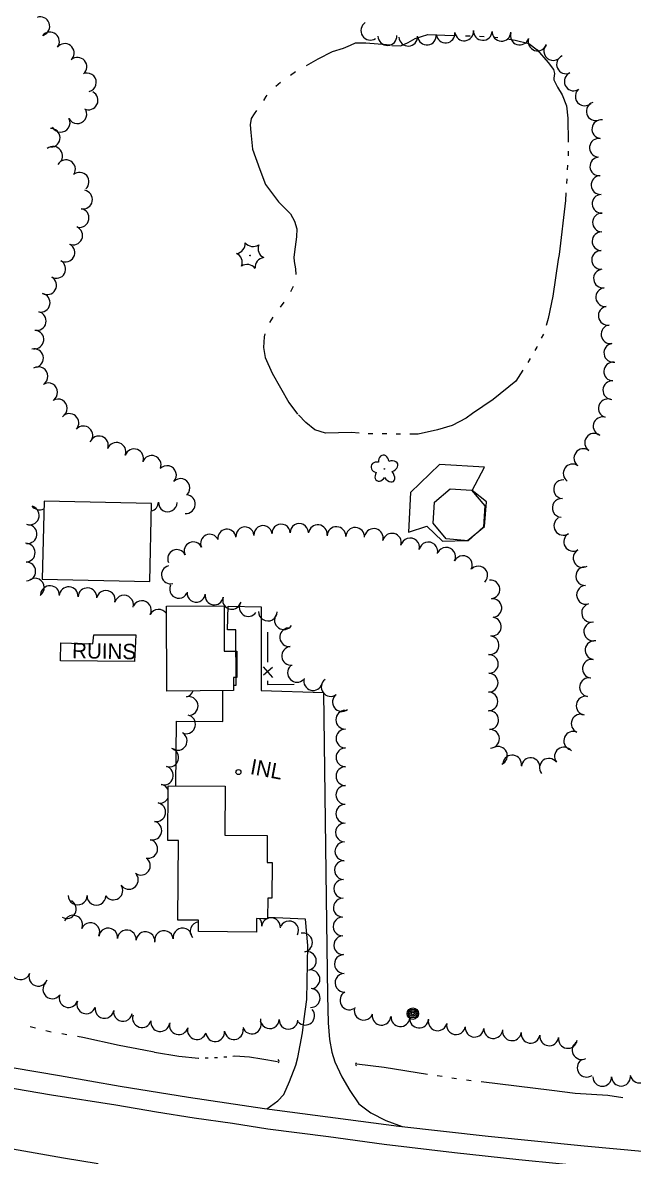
# Model space of a CAD drawing. Extents: x 588843 to 2552415, y 180129 to 269402.
# Drawn here: x 600327.8 to 600565.6, y 183568.9 to 184010.4 of the extents above; entities that cross this region are included whole.
import ezdxf

# ---------------------------------------------------------------- set-up
doc = ezdxf.new("R2010")
doc.units = 0
for name, color, linetype in [('E_BLD', 7, 'Continuous'), ('E_BLD_HvyDash', 7, 'Continuous'), ('E_BLD_Text', 7, 'Continuous'), ('E_DRN', 7, 'Continuous'), ('E_DRN_Text', 7, 'Continuous'), ('E_DWY', 7, 'Continuous'), ('E_FEN_P', 7, 'Continuous'), ('E_LAND_TreeLine_P', 7, 'Continuous'), ('E_LAND_Vegetation', 7, 'Continuous'), ('E_MISCPROP', 7, 'Continuous'), ('E_RDWY', 7, 'Continuous'), ('E_RDWY_Gravel', 7, 'Continuous'), ('E_WTR_P', 7, 'Continuous')]:
    doc.layers.add(name, color=color, linetype=linetype)

# ---------------------------------------------------------------- blocks, each defined once
blk = doc.blocks.new('CULV2_4')
at = {"layer": 'E_DRN'}
blk.add_arc((65, 48), 80.7, 216.8699, 323.1301, dxfattribs=at)
blk = doc.blocks.new('POLE_3')
at = {"layer": 'E_MISCPROP'}
for radius in [14.6, 11, 7.32, 3.66]:
    blk.add_circle((0, 0), radius, dxfattribs=at)
blk = doc.blocks.new('INLT_42')
at = {"layer": 'E_DRN_Text'}
blk.add_text('INL', height=39.37, dxfattribs=at).set_placement((-36.2, -19.7))
blk = doc.blocks.new('DTRE_4')
at = {"layer": 'E_LAND_Vegetation'}
blk.add_circle((-0.6, 0), 0.601, dxfattribs=at)
for centre, major_axis, ratio in [((-6.1, 17.5), (4.5, -16.3), 0.782863), ((-19.3, 0.5), (16.2, -0.4), 0.832022), ((13.3, 9), (-17.3, -9.6), 0.691916), ((-8.2, -17.2), (5.9, 15.9), 0.716896), ((11.6, -12.2), (-16.4, 15), 0.560249)]:
    blk.add_ellipse(centre, major_axis=major_axis, ratio=ratio, start_param=1.570796, end_param=4.712389, dxfattribs=at)
blk = doc.blocks.new('CTRE_4')
at = {"layer": 'E_LAND_Vegetation'}
blk.add_circle((0, 0), 0.733, dxfattribs=at)
for centre, start, end in [((-39.3, 29.4), 280.2067, 5.9716), ((5.9, 49), 220.2113, 305.9762), ((-45.4, -19.3), 340.2113, 65.9762), ((45.4, 19.3), 160.2113, 245.9762), ((-5.9, -49), 40.2113, 125.9762), ((39.5, -29.6), 100.2511, 185.9272)]:
    blk.add_arc(centre, 25.8, start, end, dxfattribs=at)
blk = doc.blocks.new('RUIN')
at = {"layer": 'E_BLD_HvyDash'}
blk.add_text('RUINS', height=39.37, dxfattribs=at).set_placement((-75, -19.7))

msp = doc.modelspace()

# ---------------------------------------------------------------- linework, layer by layer
at = {"layer": 'E_BLD'}
for points in [[(600378.13, 183822.94), (600336.18, 183823.85), (600335.52, 183793.48), (600377.47, 183792.58)], [(600410.07, 183750.04), (600384.06, 183749.9), (600383.88, 183782.92), (600406.39, 183783.04), (600406.48, 183765.4), (600411.38, 183765.43), (600411.43, 183755.15), (600410.04, 183755.15)], [(600384.58, 183713), (600406.85, 183712.82), (600406.7, 183693.69), (600423.23, 183693.56), (600423.14, 183683.09), (600425.11, 183683.08), (600424.99, 183669.22), (600423.4, 183669.23), (600423.33, 183661.15), (600421.57, 183661.16), (600419.09, 183661.18), (600419.05, 183655.96), (600396.39, 183656.14), (600396.42, 183660.54), (600388.34, 183660.6), (600388.6, 183691.62), (600384.41, 183691.65)]]:
    msp.add_lwpolyline(points, close=True, dxfattribs=at)
at = {"layer": 'E_BLD_HvyDash'}
for points in [[(600491.51, 183808.34), (600501.38, 183808.5), (600507.92, 183814.05), (600508.66, 183823.64), (600503.11, 183828.07), (600507.91, 183837.09), (600490.39, 183838.11), (600479.11, 183827.24), (600478.27, 183811.86), (600485.47, 183814.2)], [(600488.47, 183823.43), (600494.61, 183828.67), (600502.86, 183828.16), (600508.1, 183822.02), (600507.6, 183813.91), (600501.52, 183808.4), (600493.03, 183809.2), (600487.89, 183815.31)], [(600355.57, 183771.73), (600371.96, 183771.78), (600371.41, 183761.43), (600342.6, 183761.6), (600342.68, 183768.72), (600355.24, 183768.25)]]:
    msp.add_lwpolyline(points, close=True, dxfattribs=at)
at = {"layer": 'E_DRN'}
msp.add_circle((600412, 183718.3), 0.974, dxfattribs=at)
at = {"layer": 'E_DWY'}
for points in [[(600410.06, 183752.15), (600411.13, 183752.15), (600410.95, 183773.73), (600407.79, 183773.78), (600407.97, 183782.96), (600420.91, 183782.66), (600420.91, 183750.06), (600445.1, 183749.31), (600446.22, 183669.24), (600446.68, 183631.28), (600446.99, 183620.54), (600447.45, 183614.05), (600448.46, 183609.16), (600449.56, 183605.37), (600452.27, 183599.6), (600455.39, 183594.22), (600458.98, 183589.03), (600463.64, 183585.48), (600469.49, 183582.53), (600475.83, 183580.16)], [(600387.63, 183712.97), (600387.8, 183738.2), (600405.89, 183738.02), (600405.9, 183750.02)], [(600423.02, 183587.11), (600427.4, 183590.19), (600429.72, 183592.62), (600431.95, 183597.74), (600434.32, 183604.06), (600435.13, 183607.01), (600436.98, 183616.65), (600437.69, 183622.19), (600438.62, 183629.63), (600439.12, 183650.71), (600438.09, 183661.04), (600423.34, 183661.59)]]:
    msp.add_lwpolyline(points, dxfattribs=at)
at = {"layer": 'E_FEN_P'}
for p, q in [((600421.69, 183759.29), (600425.26, 183755.19)), ((600425.26, 183759.1), (600421.77, 183756.02))]:
    msp.add_line(p, q, dxfattribs=at)
for points in [[(600423.35, 183772.87), (600423.34, 183761.1)], [(600423.34, 183753.81), (600423.34, 183752.49), (600433.78, 183752.51)]]:
    msp.add_lwpolyline(points, dxfattribs=at)
at = {"layer": 'E_LAND_TreeLine_P'}
for centre, radius, start, end in [((600334.74, 184008.97), 3.66, 289.9989, 109.9989), ((600463.46, 184007.26), 3.7, 122.9473, 302.9473), ((600338.52, 184003.03), 3.66, 321.9908, 141.9908), ((600485.51, 184005.32), 3.65, 186.4547, 6.4547), ((600492.77, 184006.14), 3.65, 186.4547, 6.4547), ((600500.02, 184006.96), 3.65, 186.4547, 6.4547), ((600507.3, 184007.16), 3.65, 177.2573, 357.2573), ((600514.59, 184006.81), 3.65, 177.2573, 357.2573), ((600521.68, 184005.32), 3.65, 161.8904, 341.8904), ((600344.28, 183998.53), 3.66, 321.9908, 141.9908), ((600470.1, 184005.21), 3.7, 182.1899, 2.1899), ((600478.22, 184004.89), 3.65, 182.5371, 2.5371), ((600528.62, 184003.05), 3.65, 161.8904, 341.8904), ((600534.72, 183999.28), 3.65, 139.6692, 319.6692), ((600349.23, 183993.17), 3.66, 310.9825, 130.9825), ((600539.69, 183994.1), 3.65, 114.6338, 294.6338), ((600352.91, 183987.08), 3.66, 283.4256, 103.4256), ((600542.73, 183987.46), 3.65, 114.6338, 294.6338), ((600547.03, 183981.63), 3.65, 130.8428, 310.8428), ((600353.58, 183980.09), 3.66, 243.061, 63.061), ((600551.33, 183975.84), 3.65, 107.8078, 287.8078), ((600349.17, 183974.67), 3.66, 207.0177, 27.0177), ((600342.66, 183971.35), 3.66, 207.0177, 27.0177), ((600553.49, 183968.88), 3.65, 82.663, 262.663), ((600338.76, 183965.48), 3.66, 271.725, 91.725), ((600339.74, 183958.44), 3.66, 308.2128, 128.2128), ((600552.56, 183961.63), 3.65, 82.663, 262.663), ((600552.71, 183954.36), 3.65, 94.2797, 274.2797), ((600344.74, 183953.24), 3.66, 329.1158, 149.1158), ((600350.06, 183948.36), 3.66, 310.6809, 130.6809), ((600553.19, 183947.08), 3.65, 93.2446, 273.2446), ((600351.39, 183941.44), 3.66, 259.4731, 79.4731), ((600553.6, 183939.79), 3.65, 93.2446, 273.2446), ((600350.06, 183934.26), 3.66, 259.4731, 79.4731), ((600553.74, 183932.49), 3.65, 88.7315, 268.7315), ((600347.55, 183927.43), 3.66, 246.3816, 66.3816), ((600553.58, 183925.19), 3.65, 88.7315, 268.7315), ((600344.55, 183920.77), 3.66, 240.6347, 60.6347), ((600340.96, 183914.4), 3.66, 240.6347, 60.6347), ((600553.42, 183917.89), 3.65, 88.7315, 268.7315), ((600554.14, 183910.63), 3.65, 96.7505, 276.7505), ((600337.38, 183908.02), 3.66, 240.6347, 60.6347), ((600334.86, 183901.25), 3.66, 258.1227, 78.1227), ((600555, 183903.38), 3.65, 96.7505, 276.7505), ((600555.98, 183896.14), 3.65, 98.5594, 278.5594), ((600333.36, 183894.1), 3.66, 258.1227, 78.1227), ((600557.07, 183888.92), 3.65, 98.5594, 278.5594), ((600332.42, 183886.85), 3.66, 263.8333, 83.8333), ((600332.27, 183879.62), 3.66, 283.2974, 103.2974), ((600558.16, 183881.7), 3.65, 98.5594, 278.5594), ((600558.14, 183874.42), 3.65, 87.2573, 267.2573), ((600334.03, 183872.54), 3.66, 301.1067, 121.1067), ((600337.81, 183866.28), 3.66, 301.1067, 121.1067), ((600557.79, 183867.13), 3.65, 87.2573, 267.2573), ((600341.59, 183860.02), 3.66, 301.1067, 121.1067), ((600556.03, 183860.07), 3.65, 73.7587, 253.7587), ((600346.07, 183854.35), 3.66, 318.5266, 138.5266), ((600553.99, 183853.06), 3.65, 73.7587, 253.7587), ((600351.54, 183849.51), 3.66, 318.5266, 138.5266), ((600357.59, 183845.62), 3.66, 339.7468, 159.7468), ((600364.45, 183843.09), 3.66, 339.7468, 159.7468), ((600550.69, 183846.65), 3.65, 54.8791, 234.8791), ((600371.31, 183840.56), 3.66, 339.7468, 159.7468), ((600546.49, 183840.68), 3.65, 54.8791, 234.8791), ((600378.17, 183838.03), 3.66, 339.7468, 159.7468), ((600542.3, 183834.69), 3.65, 55.0929, 235.0929), ((600384.12, 183834.04), 3.66, 316.3915, 136.3915), ((600389.41, 183829), 3.66, 316.3915, 136.3915), ((600538.58, 183828.54), 3.65, 85.8428, 265.8428), ((600391.52, 183822.73), 3.66, 265.6809, 85.6809), ((600538.05, 183821.26), 3.65, 85.8428, 265.8428), ((600330.63, 183818.33), 3.66, 249.6073, 69.6073), ((600334.45, 183824.19), 3.66, 214.5654, 297.0391), ((600377.15, 183823.62), 3.66, 284.4755, 358.4072), ((600384.46, 183823.42), 3.66, 178.4072, 358.4072), ((600538.69, 183814.27), 3.65, 122.5457, 302.5457), ((600329.77, 183811.08), 3.66, 263.8333, 83.8333), ((600407.51, 183809.41), 3.54, 7.5696, 187.5696), ((600414.53, 183810.29), 3.54, 4.5568, 184.5568), ((600421.59, 183810.85), 3.54, 4.5568, 184.5568), ((600428.64, 183811.4), 3.54, 1.7889, 181.7889), ((600435.72, 183811.62), 3.54, 1.7889, 181.7889), ((600442.95, 183811.03), 3.65, 352.8586, 172.8586), ((600450.21, 183810.27), 3.65, 357.5882, 177.5882), ((600457.51, 183809.96), 3.65, 357.5882, 177.5882), ((600464.79, 183809.53), 3.65, 345.4143, 165.4143), ((600471.85, 183807.69), 3.65, 345.4143, 165.4143), ((600329.06, 183803.81), 3.66, 271.5695, 91.5695), ((600394.38, 183804.45), 3.54, 24.8332, 204.8332), ((600400.8, 183807.42), 3.54, 24.8332, 204.8332), ((600478.93, 183805.88), 3.65, 347.4437, 167.4437), ((600486.05, 183804.29), 3.65, 347.4437, 167.4437), ((600542.51, 183808.05), 3.65, 120.277, 300.277), ((600387.95, 183801.48), 3.54, 24.8332, 204.8332), ((600493, 183802.2), 3.65, 333.5788, 153.5788), ((600499.54, 183798.95), 3.65, 333.5788, 153.5788), ((600546.19, 183801.74), 3.65, 120.277, 300.277), ((600329.26, 183796.5), 3.66, 271.5695, 91.5695), ((600385.52, 183795.22), 3.54, 103.6198, 283.6198), ((600505.51, 183794.92), 3.65, 313.7974, 133.7974), ((600547.21, 183794.66), 3.65, 92.3518, 272.3518), ((600332.64, 183790.18), 3.66, 302.9473, 122.9473), ((600338.51, 183787.28), 3.66, 356.5714, 176.5714), ((600345.8, 183786.84), 3.66, 356.5714, 176.5714), ((600353.1, 183786.41), 3.66, 356.5714, 176.5714), ((600388.74, 183789.59), 3.54, 154.0661, 334.0661), ((600510.26, 183789.51), 3.65, 275.9035, 95.9035), ((600547.51, 183787.36), 3.65, 92.3518, 272.3518), ((600360.31, 183785.43), 3.66, 345.0962, 165.0962), ((600367.38, 183783.55), 3.66, 345.0962, 165.0962), ((600374.35, 183781.43), 3.66, 332.6027, 152.6027), ((600395.56, 183788.04), 3.54, 173.2516, 353.2516), ((600402.55, 183786.99), 3.54, 170.854, 350.854), ((600409.39, 183785.29), 3.54, 160.2854, 340.2854), ((600511.01, 183782.25), 3.65, 275.9035, 95.9035), ((600380.84, 183778.07), 3.66, 33.2698, 152.6027), ((600415.87, 183782.53), 3.54, 145.936, 325.936), ((600423.46, 183780.85), 3.66, 179.1538, 359.1538), ((600549.49, 183780.33), 3.65, 105.7513, 285.7513), ((600429.72, 183777.51), 3.66, 144.3966, 324.3966), ((600510.83, 183774.99), 3.65, 263.0637, 83.0637), ((600550.32, 183773.1), 3.65, 94.516, 274.516), ((600431.8, 183770.85), 3.66, 95.9459, 275.9459), ((600432.55, 183763.57), 3.66, 95.9459, 275.9459), ((600509.95, 183767.74), 3.65, 263.0637, 83.0637), ((600550.83, 183765.82), 3.65, 82.0567, 262.0567), ((600509.65, 183760.45), 3.65, 269.3413, 89.3413), ((600434.83, 183757), 3.66, 134.788, 314.788), ((600549.82, 183758.59), 3.65, 82.0567, 262.0567), ((600441.14, 183753.78), 3.66, 164.5329, 344.5329), ((600447.96, 183751.47), 3.66, 126.6579, 306.6579), ((600509.56, 183753.15), 3.65, 269.3413, 89.3413), ((600548.7, 183751.37), 3.65, 79.8068, 259.8068), ((600390.84, 183751.16), 3.66, 283.7287, 340.7896), ((600392.57, 183744.05), 3.66, 283.7287, 103.7287), ((600452.33, 183745.59), 3.66, 126.6579, 306.6579), ((600509.48, 183745.85), 3.65, 269.3413, 89.3413), ((600547.4, 183744.19), 3.65, 79.8068, 259.8068), ((600453.65, 183738.69), 3.66, 90.4783, 270.4783), ((600509.78, 183738.55), 3.65, 272.4116, 92.4116), ((600545.43, 183737.2), 3.65, 66.5158, 246.5158), ((600391.58, 183736.92), 3.66, 257.465, 77.465), ((600388.29, 183730.46), 3.66, 239.0208, 59.0208), ((600453.71, 183731.37), 3.66, 90.4783, 270.4783), ((600510.09, 183731.26), 3.65, 272.4116, 92.4116), ((600542.52, 183730.51), 3.65, 66.5158, 246.5158), ((600385.02, 183723.98), 3.66, 253.3659, 73.3659), ((600453.72, 183724.05), 3.66, 89.8662, 269.8662), ((600513.18, 183724.64), 3.65, 295.1342, 115.1342), ((600538.9, 183724.37), 3.65, 36.8853, 216.8853), ((600518.73, 183721.28), 3.65, 350.8731, 170.8731), ((600525.95, 183720.2), 3.65, 353.9952, 173.9952), ((600533.06, 183719.98), 3.65, 36.8853, 216.8853), ((600382.93, 183716.98), 3.66, 253.3659, 73.3659), ((600453.7, 183716.72), 3.66, 89.8662, 269.8662), ((600381.33, 183709.85), 3.66, 27.4112, 79.1346), ((600453.68, 183709.4), 3.66, 89.8662, 269.8662), ((600379.95, 183702.67), 3.66, 259.1346, 79.1346), ((600381.33, 183709.85), 3.66, 259.1346, 331.6539), ((600453.66, 183702.07), 3.66, 89.8662, 269.8662), ((600378.42, 183695.52), 3.66, 257.3066, 77.3066), ((600453.5, 183694.75), 3.66, 88.4176, 268.4176), ((600376.81, 183688.39), 3.66, 257.3066, 77.3066), ((600453.29, 183687.43), 3.66, 88.4176, 268.4176), ((600373.96, 183681.82), 3.66, 234.2757, 54.2757), ((600453.09, 183680.11), 3.66, 88.4176, 268.4176), ((600369.27, 183676.31), 3.66, 214.5654, 34.5654), ((600452.89, 183672.79), 3.66, 88.4176, 268.4176), ((600349.3, 183670.2), 3.66, 179.1145, 359.1145), ((600356.61, 183670.09), 3.66, 179.1145, 359.1145), ((600363.25, 183672.17), 3.66, 214.5654, 34.5654), ((600345.08, 183664.93), 3.66, 240.744, 60.744), ((600452.69, 183665.47), 3.66, 88.4176, 268.4176), ((600347.57, 183658.85), 3.66, 336.3662, 156.3662), ((600424.69, 183657.89), 3.66, 355.8428, 111.753), ((600452.6, 183658.15), 3.66, 91.9422, 271.9422), ((600354.26, 183655.92), 3.66, 336.3662, 156.3662), ((600361.18, 183653.81), 3.66, 354.413, 174.413), ((600390.21, 183653.87), 3.66, 8.4053, 188.4053), ((600396.83, 183656.27), 3.66, 96.4477, 221.0603), ((600417.44, 183658.89), 3.66, 351.4441, 38.6078), ((600424.69, 183657.89), 3.66, 116.9185, 175.8428), ((600431.77, 183656.57), 3.66, 332.7646, 152.7646), ((600368.45, 183653.1), 3.66, 354.413, 174.413), ((600375.73, 183652.39), 3.66, 354.413, 174.413), ((600382.98, 183652.8), 3.66, 8.4053, 188.4053), ((600437.19, 183651.89), 3.66, 281.714, 101.714), ((600452.85, 183650.83), 3.66, 91.9422, 271.9422), ((600438.67, 183644.72), 3.66, 281.714, 101.714), ((600453.09, 183643.51), 3.66, 91.9422, 271.9422), ((600327.08, 183641.05), 3.66, 159.9723, 339.9723), ((600333.96, 183638.54), 3.66, 159.9723, 339.9723), ((600440.1, 183637.53), 3.66, 281.098, 101.098), ((600453.34, 183636.19), 3.66, 91.9422, 271.9422), ((600339.41, 183633.65), 3.66, 137.8059, 317.8059), ((600345.74, 183630.24), 3.66, 160.5569, 340.5569), ((600440.19, 183630.24), 3.66, 268.1599, 88.1599), ((600455.26, 183629.34), 3.66, 119.5329, 299.5329), ((600352.65, 183627.8), 3.66, 160.5569, 340.5569), ((600359.75, 183626.01), 3.66, 170.7112, 350.7112), ((600460.82, 183625.31), 3.66, 160.6324, 340.6324), ((600366.98, 183624.82), 3.66, 170.7112, 350.7112), ((600374.38, 183622.44), 3.66, 162.7972, 342.7972), ((600424.2, 183621.99), 3.66, 178.2042, 358.2042), ((600431.52, 183621.76), 3.66, 178.2042, 358.2042), ((600438.04, 183623.38), 3.66, 220.8428, 40.8428), ((600467.83, 183623.36), 3.66, 175.5893, 355.5893), ((600475.14, 183622.8), 3.66, 175.5893, 355.5893), ((600482.44, 183622.23), 3.66, 175.5893, 355.5893), ((600489.66, 183621.14), 3.66, 168.1092, 348.1092), ((600381.51, 183620.86), 3.66, 171.2427, 351.2427), ((600388.74, 183619.67), 3.66, 164.5329, 344.5329), ((600395.79, 183617.72), 3.66, 164.5329, 344.5329), ((600402.95, 183616.98), 3.66, 185.9459, 5.9459), ((600410.24, 183617.74), 3.66, 185.9459, 5.9459), ((600417.2, 183619.93), 3.66, 199.1252, 19.1252), ((600496.83, 183619.63), 3.66, 168.1092, 348.1092), ((600504.08, 183618.71), 3.66, 175.6621, 355.6621), ((600511.38, 183618.15), 3.66, 175.6621, 355.6621), ((600518.65, 183617.29), 3.66, 172.325, 352.325), ((600525.91, 183616.31), 3.66, 172.325, 352.325), ((600533.17, 183615.33), 3.66, 172.325, 352.325), ((600540.42, 183614.31), 3.66, 171.8853, 351.8853), ((600545.8, 183609.97), 3.66, 117.558, 297.558), ((600547.77, 183603.09), 3.66, 125.2435, 305.2435), ((600553.86, 183599.53), 3.66, 180.6772, 0.6772), ((600561.18, 183599.62), 3.66, 180.6772, 0.6772), ((600568.39, 183600.84), 3.66, 191.098, 11.098)]:
    msp.add_arc(centre, radius, start, end, dxfattribs=at)
at = {"layer": 'E_RDWY'}
for points in [[(599880.77, 183692.55), (599922.87, 183682.91), (599958.82, 183674.56), (599998.98, 183665.24), (600038.38, 183656.24), (600076.95, 183647.7), (600111.19, 183639.72), (600149.5, 183631.02), (600188.34, 183622.29), (600216.25, 183616.08), (600238.47, 183611.26), (600258.35, 183607.19), (600283.36, 183602.43), (600310.96, 183597.38), (600339.16, 183592.58), (600364.17, 183588.57)], [(599979.37, 183645.45), (600029.67, 183634.26), (600076.18, 183623.59), (600115.41, 183614.75), (600162.11, 183604.03), (600200.82, 183595.23), (600227.2, 183589.66), (600256.57, 183583.69), (600280.4, 183579.26), (600314.91, 183573.02), (600343.78, 183567.93), (600357.35, 183565.73)], [(600364.17, 183588.57), (600380.07, 183585.85), (600394.72, 183583.61), (600409.71, 183581.43), (600423.48, 183579.28), (600447.1, 183576.27), (600468.82, 183573.35), (600496.31, 183570.02), (600521.28, 183567.27), (600552.79, 183564.21), (600581.74, 183561.54)]]:
    msp.add_lwpolyline(points, dxfattribs=at)
at = {"layer": 'E_RDWY_Gravel'}
for points in [[(599862.69, 183705.1), (599911.14, 183693.78), (599954.78, 183683.92), (599994.65, 183674.69), (600034.61, 183665.43), (600075.96, 183655.78), (600112.75, 183646.98), (600148.75, 183639.15), (600189.84, 183630.11), (600227.55, 183621.16), (600238.87, 183618.95), (600268.12, 183613.33), (600305.91, 183606.17), (600342.27, 183600.05), (600365.86, 183595.91)], [(600365.86, 183595.91), (600392.49, 183591.58), (600422.15, 183587.22), (600474.59, 183580.29), (600509.4, 183576.43), (600546.81, 183572.7), (600582.11, 183569.44)]]:
    msp.add_lwpolyline(points, dxfattribs=at)
at = {"layer": 'E_WTR_P'}
for points in [[(600471.77, 184001.44), (600475.26, 184001.33), (600478.19, 184002.66), (600480.95, 184004.13), (600485.89, 184005.76), (600492.45, 184005.55), (600496.98, 184005.4)], [(600471.32, 184001.6), (600461.62, 184002.41), (600457.5, 184002.36), (600455.55, 184001.5), (600452.89, 184000.24), (600448.55, 183999.04), (600442.94, 183996.2), (600438.45, 183993.59)], [(600500.59, 184005.29), (600502.39, 184005.23)], [(600505.99, 184005.06), (600507.79, 184004.95)], [(600511.39, 184004.72), (600513.18, 184004.6)], [(600516.74, 184004.02), (600519.86, 184003.51), (600525.28, 184002.23), (600528.43, 183999.75), (600532.73, 183994.83), (600534.86, 183992.1), (600535.27, 183990.49), (600535.03, 183988.77)], [(600434.3, 183991.14), (600432.29, 183989.81)], [(600535.03, 183988.76), (600534.94, 183988.13), (600536.36, 183985.17), (600538.21, 183982.2), (600539.9, 183977.89), (600540.5, 183973.13), (600540.51, 183963.84)], [(600428.36, 183987.05), (600426.54, 183985.47)], [(600423.13, 183982.08), (600422.72, 183981.61), (600421.81, 183980.08)], [(600419.09, 183976.11), (600418.13, 183974.87), (600417.02, 183973.07), (600416.6, 183970.49), (600416.87, 183967.5), (600417.49, 183961.11), (600420.38, 183953.19), (600422.54, 183947.27), (600425.23, 183943.72)], [(600540.52, 183960.24), (600540.52, 183958.44)], [(600540.35, 183954.84), (600540.24, 183953.04)], [(600540.03, 183949.44), (600539.92, 183947.64)], [(600539.71, 183944.04), (600539.53, 183941.04), (600537.03, 183920.06), (600536.73, 183918.08)], [(600425.23, 183943.72), (600427.67, 183940.52), (600432.36, 183935.8), (600433.87, 183932.97), (600434.75, 183930.02), (600434.69, 183926.93), (600434.18, 183922.96), (600433.58, 183919.01), (600433.79, 183917.25), (600434.3, 183914.4), (600434.36, 183912.2)], [(600536.73, 183918.08), (600534.55, 183903.76), (600532.79, 183895.07), (600532, 183892.4)], [(600433.4, 183907.55), (600432.24, 183905.44)], [(600429.66, 183901.39), (600428.23, 183899.44)], [(600425.39, 183895.56), (600424.12, 183893.51)], [(600422.28, 183889.12), (600421.99, 183887.97), (600421.8, 183883.71), (600422.44, 183879.92), (600425.13, 183873.76), (600431.65, 183862.31), (600435.09, 183857.74)], [(600530.89, 183888.97), (600530.1, 183887.35)], [(600528.52, 183884.11), (600528.41, 183883.89), (600527.6, 183882.56)], [(600525.73, 183879.48), (600524.79, 183877.94)], [(600522.88, 183874.88), (600520.14, 183870.59), (600511.35, 183863.52), (600503.3, 183858)], [(600459.03, 183850.42), (600456.09, 183850.61), (600450.95, 183850.54), (600445.9, 183850.44), (600441.76, 183851.7), (600438.26, 183854.48), (600435.36, 183857.52)], [(600503.3, 183858), (600500.8, 183856.29), (600495.31, 183853.43), (600489.6, 183851.7), (600482.07, 183849.94), (600478.85, 183849.98)], [(600464.43, 183850.13), (600463.22, 183850.14), (600462.63, 183850.18)], [(600469.84, 183850.08), (600468.03, 183850.09)], [(600475.24, 183850.02), (600473.44, 183850.04)], [(600330.79, 183619.13), (600332.82, 183618.62)], [(600336.9, 183617.6), (600338.93, 183617.09)], [(600343.07, 183616.4), (600345.14, 183616.05)], [(600349.28, 183615.36), (600351.26, 183615.03), (600365.43, 183611.92), (600375.05, 183610.08), (600379.09, 183609.27)], [(600379.28, 183609.11), (600388.78, 183607.55), (600396.48, 183606.81), (600396.61, 183606.81)], [(600399.03, 183606.91), (600400.23, 183606.96)], [(600402.64, 183607.05), (600403.85, 183607.1)], [(600406.25, 183607.28), (600407.46, 183607.39)], [(600409.86, 183607.63), (600410.61, 183607.7), (600416.27, 183607.31), (600421.17, 183606.49), (600427.18, 183605.46)], [(600485.71, 183600.5), (600468.82, 183603.13), (600458.2, 183604.47)], [(600491.4, 183599.62), (600489.5, 183599.91)], [(600497.08, 183598.73), (600495.19, 183599.03)], [(600502.79, 183598.01), (600500.89, 183598.24)], [(600534.2, 183594.2), (600506.6, 183597.55)], [(600561.84, 183591.29), (600556.05, 183592.23), (600543.26, 183593.1), (600534.2, 183594.2)]]:
    msp.add_lwpolyline(points, dxfattribs=at)

# ---------------------------------------------------------------- block references
at = {"layer": 'E_BLD_Text', "xscale": 0.15240030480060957, "yscale": 0.1524003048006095, "rotation": -1.0838300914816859}
msp.add_blockref('RUIN', (600358.57, 183765.5), dxfattribs=at)
at = {"layer": 'E_DRN'}
for p, xscale, yscale, rotation in [((600427.57, 183604.93), 0.010081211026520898, 0.010081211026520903, 92.96785584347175), ((600457.91, 183604.97), 0.008583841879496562, 0.008583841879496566, -83.66568347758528)]:
    msp.add_blockref('CULV2_4', p, dxfattribs=dict(at, xscale=xscale, yscale=yscale, rotation=rotation))
at = {"layer": 'E_DRN_Text', "xscale": 0.1524003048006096, "yscale": 0.1524003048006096, "rotation": -10.602578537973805}
msp.add_blockref('INLT_42', (600422.28, 183719.54), dxfattribs=at)
at = {"layer": 'E_LAND_Vegetation', "xscale": 0.1524003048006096}
for name, p, yscale, rotation in [('CTRE_4', (600416.54, 183919.62), 0.15240030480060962, -1.9830815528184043), ('DTRE_4', (600469.02, 183836.45), 0.1524003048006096, -10.602578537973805)]:
    msp.add_blockref(name, p, dxfattribs=dict(at, yscale=yscale, rotation=rotation))
at = {"layer": 'E_MISCPROP', "xscale": 0.1524003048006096, "yscale": 0.15240030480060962, "rotation": -15.467092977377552}
msp.add_blockref('POLE_3', (600479.99, 183624.17), dxfattribs=at)

doc.saveas('drawing.dxf')
